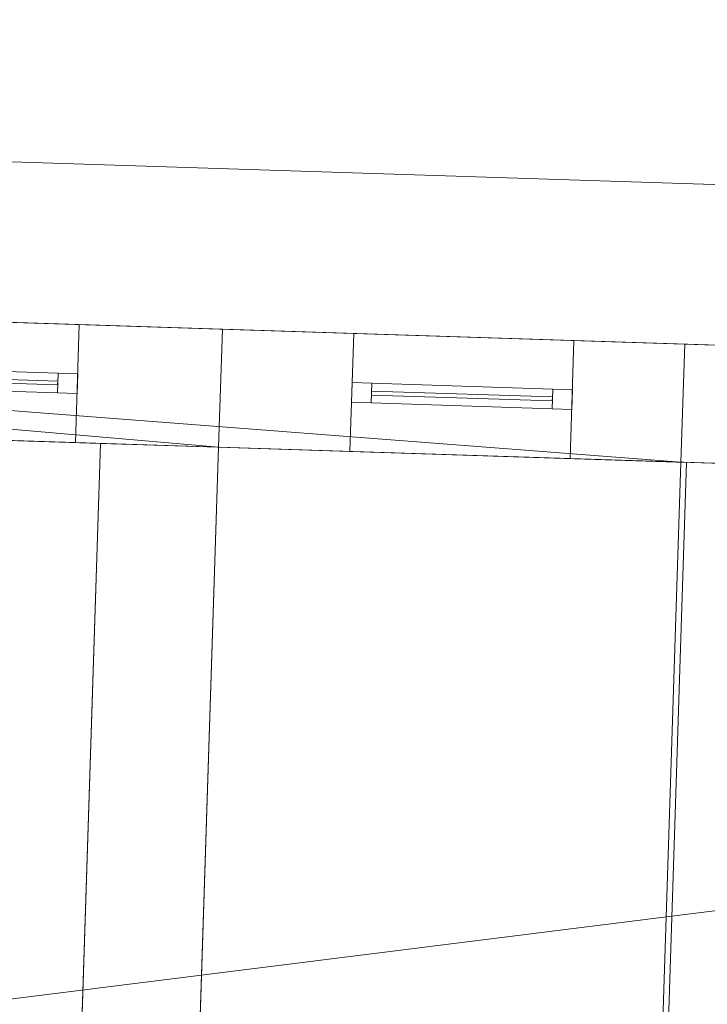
# Model space of a CAD drawing. Header units: millimetres. Extents: x -430348 to -225823, y -86243 to 5084.
# Tile 539 of 656: x -366777 to -365030, y -57642 to -55140. Entities that reach past the tile are written whole.
import ezdxf

# ---------------------------------------------------------------- set-up
doc = ezdxf.new("R2010")
doc.units = ezdxf.units.MM
for name, color, linetype, lineweight in [('A-GLAZ-CURT', 52, 'Continuous', 9), ('A-GLAZ-CWMG', 51, 'Continuous', 9), ('A-ROOF', 132, 'Continuous', 9), ('A-WALL', 113, 'Continuous', 9)]:
    doc.layers.add(name, color=color, linetype=linetype, lineweight=lineweight)

# ---------------------------------------------------------------- blocks, each defined once
blk = doc.blocks.new('System Panel - Glazed-561860-_3D_ Copy 1')
at = {"layer": 'A-GLAZ-CURT', "transparency": 33554471}
mesh = blk.add_polyface(dxfattribs=at)
corners = [(-230, 5), (-230, 5, 1000), (230, 5, 1000), (230, 5)]
mesh.append_faces([[corners[k] for k in face] for face in [(2, 3, 0, 1)]])
mesh = blk.add_polyface(dxfattribs=at)
corners = [(230, -5), (-230, -5), (-230, 5), (230, 5)]
mesh.append_faces([[corners[k] for k in face] for face in [(0, 1, 2, 3)]])
mesh = blk.add_polyface(dxfattribs=at)
corners = [(-230, -5, 1000), (230, -5, 1000), (230, 5, 1000), (-230, 5, 1000)]
mesh.append_faces([[corners[k] for k in face] for face in [(3, 0, 1, 2)]])
mesh = blk.add_polyface(dxfattribs=at)
corners = [(-230, -5), (-230, -5, 1000), (-230, 5, 1000), (-230, 5)]
mesh.append_faces([[corners[k] for k in face] for face in [(0, 1, 2, 3)]])
mesh = blk.add_polyface(dxfattribs=at)
corners = [(230, -5, 1000), (230, -5), (230, 5), (230, 5, 1000)]
mesh.append_faces([[corners[k] for k in face] for face in [(0, 1, 2, 3)]])
mesh = blk.add_polyface(dxfattribs=at)
corners = [(-230, -5), (230, -5), (230, -5, 1000), (-230, -5, 1000)]
mesh.append_faces([[corners[k] for k in face] for face in [(2, 3, 0, 1)]])
blk = doc.blocks.new('System Panel - Glazed-561862-_3D_ Copy 1')
at = {"layer": 'A-GLAZ-CURT', "transparency": 33554471}
mesh = blk.add_polyface(dxfattribs=at)
corners = [(-370, 5), (-370, 5, 1000), (370, 5, 1000), (370, 5)]
mesh.append_faces([[corners[k] for k in face] for face in [(1, 2, 3, 0)]])
mesh = blk.add_polyface(dxfattribs=at)
corners = [(370, -5), (-370, -5), (-370, 5), (370, 5)]
mesh.append_faces([[corners[k] for k in face] for face in [(0, 1, 2, 3)]])
mesh = blk.add_polyface(dxfattribs=at)
corners = [(-370, -5, 1000), (370, -5, 1000), (370, 5, 1000), (-370, 5, 1000)]
mesh.append_faces([[corners[k] for k in face] for face in [(0, 1, 2, 3)]])
mesh = blk.add_polyface(dxfattribs=at)
corners = [(-370, -5), (-370, -5, 1000), (-370, 5, 1000), (-370, 5)]
mesh.append_faces([[corners[k] for k in face] for face in [(0, 1, 2, 3)]])
mesh = blk.add_polyface(dxfattribs=at)
corners = [(370, -5, 1000), (370, -5), (370, 5), (370, 5, 1000)]
mesh.append_faces([[corners[k] for k in face] for face in [(0, 1, 2, 3)]])
mesh = blk.add_polyface(dxfattribs=at)
corners = [(-370, -5), (370, -5), (370, -5, 1000), (-370, -5, 1000)]
mesh.append_faces([[corners[k] for k in face] for face in [(2, 3, 0, 1)]])
blk = doc.blocks.new('Rectangular Mullion - 50mm x 50mm-389654-_3D_ Copy 1')
at = {"layer": 'A-GLAZ-CWMG'}
mesh = blk.add_polyface(dxfattribs=at)
corners = [(0, 25), (-50, 25), (-50, -25), (0, -25)]
mesh.append_faces([[corners[k] for k in face] for face in [(2, 3, 0, 1)]])
mesh = blk.add_polyface(dxfattribs=at)
corners = [(0, 25, -1100), (0, -25, -1100), (-50, -25, -1100), (-50, 25, -1100)]
mesh.append_faces([[corners[k] for k in face] for face in [(0, 1, 2, 3)]])
mesh = blk.add_polyface(dxfattribs=at)
corners = [(-50, 25), (0, 25), (0, 25, -1100), (-50, 25, -1100)]
mesh.append_faces([[corners[k] for k in face] for face in [(3, 0, 1, 2)]])
mesh = blk.add_polyface(dxfattribs=at)
corners = [(-50, -25), (-50, 25), (-50, 25, -1100), (-50, -25, -1100)]
mesh.append_faces([[corners[k] for k in face] for face in [(0, 1, 2, 3)]])
mesh = blk.add_polyface(dxfattribs=at)
corners = [(0, 25), (0, -25), (0, -25, -1100), (0, 25, -1100)]
mesh.append_faces([[corners[k] for k in face] for face in [(0, 1, 2, 3)]])
mesh = blk.add_polyface(dxfattribs=at)
corners = [(0, -25), (-50, -25), (-50, -25, -1100), (0, -25, -1100)]
mesh.append_faces([[corners[k] for k in face] for face in [(3, 0, 1, 2)]])
blk = doc.blocks.new('Rectangular Mullion - 50mm x 50mm-531031-_3D_ Copy 1')
at = {"layer": 'A-GLAZ-CWMG'}
mesh = blk.add_polyface(dxfattribs=at)
corners = [(0, 25), (-50, 25), (-50, -25), (0, -25)]
mesh.append_faces([[corners[k] for k in face] for face in [(3, 0, 1, 2)]])
mesh = blk.add_polyface(dxfattribs=at)
corners = [(0, 25, -460), (0, -25, -460), (-50, -25, -460), (-50, 25, -460)]
mesh.append_faces([[corners[k] for k in face] for face in [(3, 0, 1, 2)]])
mesh = blk.add_polyface(dxfattribs=at)
corners = [(-50, 25), (0, 25), (0, 25, -460), (-50, 25, -460)]
mesh.append_faces([[corners[k] for k in face] for face in [(0, 1, 2, 3)]])
mesh = blk.add_polyface(dxfattribs=at)
corners = [(-50, -25), (-50, 25), (-50, 25, -460), (-50, -25, -460)]
mesh.append_faces([[corners[k] for k in face] for face in [(3, 0, 1, 2)]])
mesh = blk.add_polyface(dxfattribs=at)
corners = [(0, 25), (0, -25), (0, -25, -460), (0, 25, -460)]
mesh.append_faces([[corners[k] for k in face] for face in [(3, 0, 1, 2)]])
mesh = blk.add_polyface(dxfattribs=at)
corners = [(0, -25), (-50, -25), (-50, -25, -460), (0, -25, -460)]
mesh.append_faces([[corners[k] for k in face] for face in [(0, 1, 2, 3)]])
blk = doc.blocks.new('Rectangular Mullion - 50mm x 50mm-389655-_3D_ Copy 1')
at = {"layer": 'A-GLAZ-CWMG'}
mesh = blk.add_polyface(dxfattribs=at)
corners = [(0, 25), (-50, 25), (-50, -25), (0, -25)]
mesh.append_faces([[corners[k] for k in face] for face in [(2, 3, 0, 1)]])
mesh = blk.add_polyface(dxfattribs=at)
corners = [(0, 25, -1100), (0, -25, -1100), (-50, -25, -1100), (-50, 25, -1100)]
mesh.append_faces([[corners[k] for k in face] for face in [(0, 1, 2, 3)]])
mesh = blk.add_polyface(dxfattribs=at)
corners = [(-50, 25), (0, 25), (0, 25, -1100), (-50, 25, -1100)]
mesh.append_faces([[corners[k] for k in face] for face in [(3, 0, 1, 2)]])
mesh = blk.add_polyface(dxfattribs=at)
corners = [(-50, -25), (-50, 25), (-50, 25, -1100), (-50, -25, -1100)]
mesh.append_faces([[corners[k] for k in face] for face in [(0, 1, 2, 3)]])
mesh = blk.add_polyface(dxfattribs=at)
corners = [(0, 25), (0, -25), (0, -25, -1100), (0, 25, -1100)]
mesh.append_faces([[corners[k] for k in face] for face in [(0, 1, 2, 3)]])
mesh = blk.add_polyface(dxfattribs=at)
corners = [(0, -25), (-50, -25), (-50, -25, -1100), (0, -25, -1100)]
mesh.append_faces([[corners[k] for k in face] for face in [(3, 0, 1, 2)]])
blk = doc.blocks.new('Rectangular Mullion - 50mm x 50mm-531032-_3D_ Copy 1')
at = {"layer": 'A-GLAZ-CWMG'}
mesh = blk.add_polyface(dxfattribs=at)
corners = [(0, 25), (-50, 25), (-50, -25), (0, -25)]
mesh.append_faces([[corners[k] for k in face] for face in [(3, 0, 1, 2)]])
mesh = blk.add_polyface(dxfattribs=at)
corners = [(0, 25, -460), (0, -25, -460), (-50, -25, -460), (-50, 25, -460)]
mesh.append_faces([[corners[k] for k in face] for face in [(3, 0, 1, 2)]])
mesh = blk.add_polyface(dxfattribs=at)
corners = [(-50, 25), (0, 25), (0, 25, -460), (-50, 25, -460)]
mesh.append_faces([[corners[k] for k in face] for face in [(0, 1, 2, 3)]])
mesh = blk.add_polyface(dxfattribs=at)
corners = [(-50, -25), (-50, 25), (-50, 25, -460), (-50, -25, -460)]
mesh.append_faces([[corners[k] for k in face] for face in [(3, 0, 1, 2)]])
mesh = blk.add_polyface(dxfattribs=at)
corners = [(0, 25), (0, -25), (0, -25, -460), (0, 25, -460)]
mesh.append_faces([[corners[k] for k in face] for face in [(3, 0, 1, 2)]])
mesh = blk.add_polyface(dxfattribs=at)
corners = [(0, -25), (-50, -25), (-50, -25, -460), (0, -25, -460)]
mesh.append_faces([[corners[k] for k in face] for face in [(0, 1, 2, 3)]])
blk = doc.blocks.new('Rectangular Mullion - 50mm x 50mm-320855-_3D_ Copy 1')
at = {"layer": 'A-GLAZ-CWMG'}
mesh = blk.add_polyface(dxfattribs=at)
corners = [(0, 25), (-50, 25), (-50, -25), (0, -25)]
mesh.append_faces([[corners[k] for k in face] for face in [(2, 3, 0, 1)]])
mesh = blk.add_polyface(dxfattribs=at)
corners = [(0, 25, -740), (0, -25, -740), (-50, -25, -740), (-50, 25, -740)]
mesh.append_faces([[corners[k] for k in face] for face in [(0, 1, 2, 3)]])
mesh = blk.add_polyface(dxfattribs=at)
corners = [(-50, 25), (0, 25), (0, 25, -740), (-50, 25, -740)]
mesh.append_faces([[corners[k] for k in face] for face in [(0, 1, 2, 3)]])
mesh = blk.add_polyface(dxfattribs=at)
corners = [(-50, -25), (-50, 25), (-50, 25, -740), (-50, -25, -740)]
mesh.append_faces([[corners[k] for k in face] for face in [(0, 1, 2, 3)]])
mesh = blk.add_polyface(dxfattribs=at)
corners = [(0, 25), (0, -25), (0, -25, -740), (0, 25, -740)]
mesh.append_faces([[corners[k] for k in face] for face in [(0, 1, 2, 3)]])
mesh = blk.add_polyface(dxfattribs=at)
corners = [(0, -25), (-50, -25), (-50, -25, -740), (0, -25, -740)]
mesh.append_faces([[corners[k] for k in face] for face in [(0, 1, 2, 3)]])
blk = doc.blocks.new('Rectangular Mullion - 50mm x 50mm-320854-_3D_ Copy 1')
at = {"layer": 'A-GLAZ-CWMG'}
mesh = blk.add_polyface(dxfattribs=at)
corners = [(0, 25), (-50, 25), (-50, -25), (0, -25)]
mesh.append_faces([[corners[k] for k in face] for face in [(2, 3, 0, 1)]])
mesh = blk.add_polyface(dxfattribs=at)
corners = [(0, 25, -740), (0, -25, -740), (-50, -25, -740), (-50, 25, -740)]
mesh.append_faces([[corners[k] for k in face] for face in [(0, 1, 2, 3)]])
mesh = blk.add_polyface(dxfattribs=at)
corners = [(-50, 25), (0, 25), (0, 25, -740), (-50, 25, -740)]
mesh.append_faces([[corners[k] for k in face] for face in [(0, 1, 2, 3)]])
mesh = blk.add_polyface(dxfattribs=at)
corners = [(-50, -25), (-50, 25), (-50, 25, -740), (-50, -25, -740)]
mesh.append_faces([[corners[k] for k in face] for face in [(0, 1, 2, 3)]])
mesh = blk.add_polyface(dxfattribs=at)
corners = [(0, 25), (0, -25), (0, -25, -740), (0, 25, -740)]
mesh.append_faces([[corners[k] for k in face] for face in [(0, 1, 2, 3)]])
mesh = blk.add_polyface(dxfattribs=at)
corners = [(0, -25), (-50, -25), (-50, -25, -740), (0, -25, -740)]
mesh.append_faces([[corners[k] for k in face] for face in [(0, 1, 2, 3)]])

msp = doc.modelspace()

# ---------------------------------------------------------------- block references
at = {"layer": 'A-GLAZ-CURT', "transparency": 33554471}
for name, p, rotation in [('System Panel - Glazed-561862-_3D_ Copy 1', (-367050.2, -56051.6, 63100.9), 178.1517832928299), ('System Panel - Glazed-561860-_3D_ Copy 1', (-365653.3, -56096.7, 63100.9), 178.1517832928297)]:
    msp.add_blockref(name, p, dxfattribs=dict(at, rotation=rotation))
at = {"layer": 'A-GLAZ-CWMG', "extrusion": (-0.99948, 0.032252, 0), "rotation": 90}
for name, p in [('Rectangular Mullion - 50mm x 50mm-320855-_3D_ Copy 1', (67860.5, 64150.9, 365421.5)), ('Rectangular Mullion - 50mm x 50mm-531031-_3D_ Copy 1', (67860.5, 64150.9, 363883.8))]:
    msp.add_blockref(name, p, dxfattribs=at)
at = {"layer": 'A-GLAZ-CWMG', "extrusion": (0.99948, -0.032252, 0), "rotation": 270}
for name, p in [('Rectangular Mullion - 50mm x 50mm-320854-_3D_ Copy 1', (-67860.5, 63050.9, -364681.5)), ('Rectangular Mullion - 50mm x 50mm-531032-_3D_ Copy 1', (-67860.5, 63050.9, -363423.8))]:
    msp.add_blockref(name, p, dxfattribs=at)
at = {"layer": 'A-GLAZ-CWMG'}
for p, rotation in [((-366630.4, -56065.2, 64150.9), 358.1517832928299), ((-365373.4, -56105.7, 64150.9), 358.1517832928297)]:
    msp.add_blockref('Rectangular Mullion - 50mm x 50mm-389654-_3D_ Copy 1', p, dxfattribs=dict(at, rotation=rotation))
at = {"layer": 'A-GLAZ-CWMG', "extrusion": (0, 0, -1), "rotation": 1.848216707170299}
msp.add_blockref('Rectangular Mullion - 50mm x 50mm-389655-_3D_ Copy 1', (365933.1, -56087.7, -63050.9), dxfattribs=at)

# ---------------------------------------------------------------- meshes
at = {"layer": 'A-ROOF'}
mesh = msp.add_polyface(dxfattribs=at)
corners = [(-374561.6, -58788.7, 66720.1), (-377981.9, -55140.3, 64150.9), (-353304.7, -55936.6, 64150.9), (-356953.1, -59356.9, 66720.1), (-359108.4, -59287.4, 66720.1), (-359078.1, -58710.3, 66300.3), (-360001.2, -58661.9, 66286.8), (-360001.2, -59258.6, 66720.1), (-371438.6, -58889.5, 66720.1), (-371418.2, -58256, 66259.6), (-372338.7, -58256, 66281.1), (-372358.2, -58859.8, 66720.1), (-368088.4, -57665, 65752.4), (-368112.9, -58422.1, 66302.8), (-367313.3, -58447.9, 66302.8), (-367288.9, -57690.8, 65752.4), (-370588.4, -57665, 65811), (-370612.9, -58422.1, 66361.4), (-369813.3, -58447.9, 66361.4), (-369788.9, -57690.8, 65811)]
mesh.append_faces([[corners[k] for k in face] for face in [(5, 2, 3, 4)]], dxfattribs={"vtx0": -1})
mesh.append_faces([[corners[k] for k in face] for face in [(13, 8, 18)]], dxfattribs={"vtx0": -1, "vtx1": -1, "vtx2": -1})
mesh.append_faces([[corners[k] for k in face] for face in [(14, 7, 8, 13), (19, 12, 13, 18), (9, 16, 17, 8), (8, 17, 18)]], dxfattribs={"vtx0": -1, "vtx2": -1})
mesh.append_faces([[corners[k] for k in face] for face in [(2, 5, 6, 15), (16, 9, 10, 1)]], dxfattribs={"vtx0": -1, "vtx2": -1, "vtx3": -1})
mesh.append_faces([[corners[k] for k in face] for face in [(0, 1, 10, 11)]], dxfattribs={"vtx1": -1})
mesh.append_faces([[corners[k] for k in face] for face in [(19, 16, 1, 12)]], dxfattribs={"vtx1": -1, "vtx2": -1, "vtx3": -1})
mesh.append_faces([[corners[k] for k in face] for face in [(14, 15, 6, 7), (15, 12, 1, 2)]], dxfattribs={"vtx1": -1, "vtx3": -1})
mesh = msp.add_polyface(dxfattribs=at)
corners = [(-377981.9, -55140.3, 64274.5), (-374561.6, -58788.7, 66843.7), (-372358.2, -58859.8, 66843.7), (-372338.7, -58256, 66404.8), (-371418.2, -58256, 66383.2), (-371438.6, -58889.5, 66843.7), (-360001.2, -59258.6, 66843.7), (-360001.2, -58661.9, 66410.4), (-359078.1, -58710.3, 66423.9), (-359108.4, -59287.4, 66843.7), (-356953.1, -59356.9, 66843.7), (-353304.7, -55936.6, 64274.5), (-368112.9, -58422.1, 66426.4), (-368088.4, -57665, 65876), (-367288.9, -57690.8, 65876), (-367313.3, -58447.9, 66426.4), (-370612.9, -58422.1, 66485), (-370588.4, -57665, 65934.6), (-369788.9, -57690.8, 65934.6), (-369813.3, -58447.9, 66485)]
mesh.append_faces([[corners[k] for k in face] for face in [(3, 0, 1, 2)]], dxfattribs={"vtx0": -1})
mesh.append_faces([[corners[k] for k in face] for face in [(8, 11, 7)]], dxfattribs={"vtx0": -1, "vtx1": -1})
mesh.append_faces([[corners[k] for k in face] for face in [(19, 5, 12)]], dxfattribs={"vtx0": -1, "vtx1": -1, "vtx2": -1})
mesh.append_faces([[corners[k] for k in face] for face in [(0, 13, 14, 11), (15, 6, 7)]], dxfattribs={"vtx0": -1, "vtx2": -1})
mesh.append_faces([[corners[k] for k in face] for face in [(0, 17, 18, 13)]], dxfattribs={"vtx0": -1, "vtx2": -1, "vtx3": -1})
mesh.append_faces([[corners[k] for k in face] for face in [(10, 11, 8, 9)]], dxfattribs={"vtx1": -1})
mesh.append_faces([[corners[k] for k in face] for face in [(19, 16, 5)]], dxfattribs={"vtx1": -1, "vtx2": -1})
mesh.append_faces([[corners[k] for k in face] for face in [(14, 15, 7, 11), (3, 4, 17, 0)]], dxfattribs={"vtx1": -1, "vtx2": -1, "vtx3": -1})
mesh.append_faces([[corners[k] for k in face] for face in [(5, 6, 15, 12), (12, 13, 18, 19), (16, 17, 4, 5)]], dxfattribs={"vtx1": -1, "vtx3": -1})
mesh = msp.add_polyface(dxfattribs=at)
corners = [(-377981.9, -55140.3, 64274.5), (-353304.7, -55936.6, 64274.5), (-353304.7, -55936.6, 64150.9), (-377981.9, -55140.3, 64150.9)]
mesh.append_faces([[corners[k] for k in face] for face in [(1, 2, 3, 0)]])
mesh = msp.add_polyface(dxfattribs=at)
corners = [(-365082.7, -56265.2, 61870.9), (-365263.3, -61862.3, 61870.9), (-366452.1, -61823.9, 61870.9), (-366271.5, -56226.8, 61870.9)]
mesh.append_faces([[corners[k] for k in face] for face in [(1, 2, 3, 0)]])
mesh = msp.add_polyface(dxfattribs=at)
corners = [(-365263.3, -61862.3, 61970.9), (-365082.7, -56265.2, 61970.9), (-366271.5, -56226.8, 61970.9), (-366452.1, -61823.9, 61970.9)]
mesh.append_faces([[corners[k] for k in face] for face in [(2, 3, 0, 1)]])
mesh = msp.add_polyface(dxfattribs=at)
corners = [(-366452.1, -61823.9, 61970.9), (-366271.5, -56226.8, 61970.9), (-366271.5, -56226.8, 61870.9), (-366452.1, -61823.9, 61870.9)]
mesh.append_faces([[corners[k] for k in face] for face in [(0, 1, 2, 3)]])
mesh = msp.add_polyface(dxfattribs=at)
corners = [(-366271.5, -56226.8, 61970.9), (-365082.7, -56265.2, 61970.9), (-365082.7, -56265.2, 61870.9), (-366271.5, -56226.8, 61870.9)]
mesh.append_faces([[corners[k] for k in face] for face in [(1, 2, 3, 0)]])
mesh = msp.add_polyface(dxfattribs=at)
corners = [(-365082.7, -56265.2, 61970.9), (-365263.3, -61862.3, 61970.9), (-365263.3, -61862.3, 61870.9), (-365082.7, -56265.2, 61870.9)]
mesh.append_faces([[corners[k] for k in face] for face in [(1, 2, 3, 0)]])
at = {"layer": 'A-WALL'}
mesh = msp.add_polyface(dxfattribs=at)
corners = [(-377203.5, -55573.9, 57947.5), (-372106.2, -55738.4, 57947.5), (-371806.3, -55748.1, 57947.5), (-354068.5, -56320.4, 57947.5), (-354078.1, -56620.3, 57947.5), (-364797.1, -56274.4, 57947.5), (-365096.9, -56264.7, 57947.5), (-366271.5, -56226.8, 57947.5), (-366571.3, -56217.2, 57947.5), (-377213.2, -55873.8, 57947.5)]
mesh.append_faces([[corners[k] for k in face] for face in [(5, 3, 4)]], dxfattribs={"vtx0": -1})
mesh.append_faces([[corners[k] for k in face] for face in [(7, 2, 6)]], dxfattribs={"vtx0": -1, "vtx1": -1})
mesh.append_faces([[corners[k] for k in face] for face in [(1, 2, 9, 0)]], dxfattribs={"vtx1": -1})
mesh.append_faces([[corners[k] for k in face] for face in [(8, 9, 2, 7)]], dxfattribs={"vtx1": -1, "vtx2": -1})
mesh.append_faces([[corners[k] for k in face] for face in [(5, 6, 2, 3)]], dxfattribs={"vtx1": -1, "vtx3": -1})
mesh = msp.add_polyface(dxfattribs=at)
corners = [(-354068.5, -56320.4, 64447.5), (-377203.5, -55573.9, 64447.5), (-377213.2, -55873.8, 64665.5), (-354078.1, -56620.3, 64665.5)]
mesh.append_faces([[corners[k] for k in face] for face in [(2, 3, 0, 1)]])
mesh = msp.add_polyface(dxfattribs=at)
corners = [(-354068.5, -56320.4, 57947.5), (-371806.3, -55748.1, 57947.5), (-372106.2, -55738.4, 57947.5), (-377203.5, -55573.9, 57947.5), (-377203.5, -55573.9, 64447.5), (-354068.5, -56320.4, 64447.5), (-356670.8, -56236.5, 63050.9), (-356670.8, -56236.5, 64150.9), (-358070, -56191.3, 64150.9), (-358070, -56191.3, 63050.9), (-354172.1, -56317.1, 63050.9), (-354172.1, -56317.1, 64150.9), (-355071.6, -56288.1, 64150.9), (-355071.6, -56288.1, 63050.9), (-365368.6, -55955.8, 63050.9), (-365368.6, -55955.8, 64150.9), (-365928.3, -55937.7, 64150.9), (-365928.3, -55937.7, 63050.9), (-376260.6, -55604.3, 63050.9), (-376260.6, -55604.3, 64150.9), (-377060.1, -55578.5, 64150.9), (-377060.1, -55578.5, 63050.9), (-366625.6, -55915.2, 63050.9), (-366625.6, -55915.2, 64150.9), (-367465.1, -55888.2, 64150.9), (-367465.1, -55888.2, 63050.9), (-363847, -56004.9, 63050.9), (-363847, -56004.9, 64150.9), (-364686.6, -55977.8, 64150.9), (-364686.6, -55977.8, 63050.9), (-360808.6, -56103, 63050.9), (-360808.6, -56103, 64150.9), (-362127.9, -56060.4, 64150.9), (-362127.9, -56060.4, 63050.9), (-369154.3, -55833.6, 63050.9), (-369154.3, -55833.6, 64150.9), (-370543.5, -55788.8, 64150.9), (-370543.5, -55788.8, 63050.9), (-373202.1, -55703, 63050.9), (-373202.1, -55703, 64150.9), (-374501.5, -55661.1, 64150.9), (-374501.5, -55661.1, 63050.9), (-355789.4, -56264.9, 60542.7), (-355789.4, -56264.9, 61842.7), (-356688.9, -56235.9, 61842.7), (-356688.9, -56235.9, 60542.7), (-358048.2, -56192, 60742.7), (-358048.2, -56192, 61842.7), (-358947.7, -56163, 61842.7), (-358947.7, -56163, 60742.7), (-366261.8, -55927, 61870.9), (-366261.8, -55927, 59270.9), (-365087.2, -55964.9, 59270.9), (-365087.2, -55964.9, 61870.9), (-354172.1, -56317.1, 59511.3), (-354172.1, -56317.1, 61611.3), (-354971.6, -56291.3, 61611.3), (-354971.6, -56291.3, 59511.3)]
mesh.append_faces([[corners[k] for k in face] for face in [(49, 30, 48), (6, 47, 9), (53, 33, 52), (29, 15, 28)]], dxfattribs={"vtx0": -1, "vtx1": -1})
mesh.append_faces([[corners[k] for k in face] for face in [(46, 45, 0, 49), (44, 47, 6, 43), (49, 0, 52), (26, 33, 53, 29), (50, 22, 17, 53)]], dxfattribs={"vtx0": -1, "vtx1": -1, "vtx2": -1})
mesh.append_faces([[corners[k] for k in face] for face in [(13, 56, 43, 6)]], dxfattribs={"vtx0": -1, "vtx1": -1, "vtx2": -1, "vtx3": -1})
mesh.append_faces([[corners[k] for k in face] for face in [(49, 52, 33, 30), (38, 37, 1, 2), (4, 40, 19, 20)]], dxfattribs={"vtx0": -1, "vtx1": -1, "vtx3": -1})
mesh.append_faces([[corners[k] for k in face] for face in [(0, 57, 54), (0, 54, 55, 5), (10, 55, 56, 13), (13, 6, 7, 12), (9, 30, 31, 8), (33, 26, 27, 32), (1, 51, 52, 0), (50, 25, 22), (40, 18, 19), (4, 20, 21, 3), (3, 21, 18), (15, 4, 5)]], dxfattribs={"vtx0": -1, "vtx2": -1})
mesh.append_faces([[corners[k] for k in face] for face in [(9, 47, 48, 30), (5, 11, 12, 7), (5, 7, 8, 31), (5, 27, 28, 15), (5, 31, 32, 27), (1, 37, 34, 51), (4, 15, 16, 23), (4, 23, 24, 35), (18, 40, 41, 3)]], dxfattribs={"vtx0": -1, "vtx2": -1, "vtx3": -1})
mesh.append_faces([[corners[k] for k in face] for face in [(17, 14, 53), (35, 36, 4)]], dxfattribs={"vtx1": -1, "vtx2": -1})
mesh.append_faces([[corners[k] for k in face] for face in [(45, 42, 57, 0), (10, 11, 5, 55), (14, 15, 29, 53), (50, 51, 34, 25), (39, 40, 4, 36)]], dxfattribs={"vtx1": -1, "vtx2": -1, "vtx3": -1})
mesh.append_faces([[corners[k] for k in face] for face in [(42, 43, 56, 57), (44, 45, 46, 47), (16, 17, 22, 23), (2, 3, 41, 38), (24, 25, 34, 35), (36, 37, 38, 39)]], dxfattribs={"vtx1": -1, "vtx3": -1})
mesh = msp.add_polyface(dxfattribs=at)
corners = [(-377213.2, -55873.8, 57947.5), (-366571.3, -56217.2, 57947.5), (-366271.5, -56226.8, 57947.5), (-365096.9, -56264.7, 57947.5), (-364797.1, -56274.4, 57947.5), (-354078.1, -56620.3, 57947.5), (-354078.1, -56620.3, 64665.5), (-377213.2, -55873.8, 64665.5), (-356680.4, -56536.3, 64150.9), (-356680.4, -56536.3, 63050.9), (-358079.7, -56491.2, 63050.9), (-358079.7, -56491.2, 64150.9), (-354181.7, -56616.9, 64150.9), (-354181.7, -56616.9, 63050.9), (-355081.3, -56587.9, 63050.9), (-355081.3, -56587.9, 64150.9), (-365378.2, -56255.7, 64150.9), (-365378.2, -56255.7, 63050.9), (-365937.9, -56237.6, 63050.9), (-365937.9, -56237.6, 64150.9), (-376270.2, -55904.2, 64150.9), (-376270.2, -55904.2, 63050.9), (-377069.8, -55878.4, 63050.9), (-377069.8, -55878.4, 64150.9), (-366635.2, -56215.1, 64150.9), (-366635.2, -56215.1, 63050.9), (-367474.8, -56188, 63050.9), (-367474.8, -56188, 64150.9), (-363856.7, -56304.8, 64150.9), (-363856.7, -56304.8, 63050.9), (-364696.3, -56277.7, 63050.9), (-364696.3, -56277.7, 64150.9), (-360818.3, -56402.8, 64150.9), (-360818.3, -56402.8, 63050.9), (-362137.6, -56360.2, 63050.9), (-362137.6, -56360.2, 64150.9), (-369163.9, -56133.5, 64150.9), (-369163.9, -56133.5, 63050.9), (-370553.2, -56088.7, 63050.9), (-370553.2, -56088.7, 64150.9), (-373211.8, -56002.9, 64150.9), (-373211.8, -56002.9, 63050.9), (-374511.1, -55960.9, 63050.9), (-374511.1, -55960.9, 64150.9), (-355799.1, -56564.8, 61842.7), (-355799.1, -56564.8, 60542.7), (-356698.6, -56535.7, 60542.7), (-356698.6, -56535.7, 61842.7), (-358057.9, -56491.9, 61842.7), (-358057.9, -56491.9, 60742.7), (-358957.4, -56462.8, 60742.7), (-358957.4, -56462.8, 61842.7), (-366271.5, -56226.8, 59270.9), (-366271.5, -56226.8, 61870.9), (-365096.9, -56264.7, 61870.9), (-365096.9, -56264.7, 59270.9), (-354181.7, -56616.9, 61611.3), (-354181.7, -56616.9, 59511.3), (-354981.3, -56591.1, 59511.3), (-354981.3, -56591.1, 61611.3)]
mesh.append_faces([[corners[k] for k in face] for face in [(24, 7, 27), (59, 45, 58), (10, 48, 9)]], dxfattribs={"vtx0": -1, "vtx1": -1})
mesh.append_faces([[corners[k] for k in face] for face in [(38, 1, 52, 37), (26, 37, 53, 25), (46, 5, 58, 45)]], dxfattribs={"vtx0": -1, "vtx1": -1, "vtx2": -1})
mesh.append_faces([[corners[k] for k in face] for face in [(55, 4, 50, 34)]], dxfattribs={"vtx0": -1, "vtx1": -1, "vtx2": -1, "vtx3": -1})
mesh.append_faces([[corners[k] for k in face] for face in [(18, 25, 53, 54), (0, 42, 21, 22), (59, 14, 44, 45), (6, 8, 15, 12)]], dxfattribs={"vtx0": -1, "vtx1": -1, "vtx3": -1})
mesh.append_faces([[corners[k] for k in face] for face in [(37, 26, 27, 36), (25, 18, 19, 24), (21, 42, 43, 20), (39, 40, 41, 38), (54, 29, 30), (49, 46, 47), (5, 57, 58), (9, 47, 44), (8, 14, 15)]], dxfattribs={"vtx0": -1, "vtx2": -1})
mesh.append_faces([[corners[k] for k in face] for face in [(41, 0, 1, 38), (7, 23, 20, 43), (7, 43, 40, 39), (7, 39, 36, 27), (6, 31, 28, 35), (14, 8, 9, 44), (6, 12, 13, 56)]], dxfattribs={"vtx0": -1, "vtx2": -1, "vtx3": -1})
mesh.append_faces([[corners[k] for k in face] for face in [(52, 1, 2, 3)]], dxfattribs={"vtx0": -1, "vtx3": -1})
mesh.append_faces([[corners[k] for k in face] for face in [(52, 53, 37), (41, 42, 0), (4, 5, 50), (35, 32, 6)]], dxfattribs={"vtx1": -1, "vtx2": -1})
mesh.append_faces([[corners[k] for k in face] for face in [(54, 55, 34, 29), (17, 18, 54, 30), (19, 16, 7, 24), (6, 7, 16, 31), (49, 50, 5, 46), (51, 48, 10, 33), (48, 49, 47, 9), (11, 8, 6, 32)]], dxfattribs={"vtx1": -1, "vtx2": -1, "vtx3": -1})
mesh.append_faces([[corners[k] for k in face] for face in [(55, 52, 3, 4), (16, 17, 30, 31), (22, 23, 7, 0), (50, 51, 33, 34), (56, 57, 5, 6), (59, 56, 13, 14), (32, 33, 10, 11), (34, 35, 28, 29)]], dxfattribs={"vtx1": -1, "vtx3": -1})
mesh = msp.add_polyface(dxfattribs=at)
corners = [(-366625.6, -55915.2, 64150.9), (-366635.2, -56215.1, 64150.9), (-367474.8, -56188, 64150.9), (-367465.1, -55888.2, 64150.9)]
mesh.append_faces([[corners[k] for k in face] for face in [(0, 1, 2, 3)]])
mesh = msp.add_polyface(dxfattribs=at)
corners = [(-366635.2, -56215.1, 63050.9), (-366625.6, -55915.2, 63050.9), (-367465.1, -55888.2, 63050.9), (-367474.8, -56188, 63050.9)]
mesh.append_faces([[corners[k] for k in face] for face in [(3, 0, 1, 2)]])
mesh = msp.add_polyface(dxfattribs=at)
corners = [(-366635.2, -56215.1, 64150.9), (-366625.6, -55915.2, 64150.9), (-366625.6, -55915.2, 63050.9), (-366635.2, -56215.1, 63050.9)]
mesh.append_faces([[corners[k] for k in face] for face in [(2, 3, 0, 1)]])
mesh = msp.add_polyface(dxfattribs=at)
corners = [(-366261.8, -55927, 61870.9), (-366271.5, -56226.8, 61870.9), (-366271.5, -56226.8, 59270.9), (-366261.8, -55927, 59270.9)]
mesh.append_faces([[corners[k] for k in face] for face in [(0, 1, 2, 3)]])
mesh = msp.add_polyface(dxfattribs=at)
corners = [(-366261.8, -55927, 59270.9), (-366271.5, -56226.8, 59270.9), (-365096.9, -56264.7, 59270.9), (-365087.2, -55964.9, 59270.9)]
mesh.append_faces([[corners[k] for k in face] for face in [(1, 2, 3, 0)]])
mesh = msp.add_polyface(dxfattribs=at)
corners = [(-366271.5, -56226.8, 61870.9), (-366261.8, -55927, 61870.9), (-365087.2, -55964.9, 61870.9), (-365096.9, -56264.7, 61870.9)]
mesh.append_faces([[corners[k] for k in face] for face in [(3, 0, 1, 2)]])
mesh = msp.add_polyface(dxfattribs=at)
corners = [(-365368.6, -55955.8, 64150.9), (-365378.2, -56255.7, 64150.9), (-365937.9, -56237.6, 64150.9), (-365928.3, -55937.7, 64150.9)]
mesh.append_faces([[corners[k] for k in face] for face in [(0, 1, 2, 3)]])
mesh = msp.add_polyface(dxfattribs=at)
corners = [(-365928.3, -55937.7, 64150.9), (-365937.9, -56237.6, 64150.9), (-365937.9, -56237.6, 63050.9), (-365928.3, -55937.7, 63050.9)]
mesh.append_faces([[corners[k] for k in face] for face in [(0, 1, 2, 3)]])
mesh = msp.add_polyface(dxfattribs=at)
corners = [(-365378.2, -56255.7, 63050.9), (-365368.6, -55955.8, 63050.9), (-365928.3, -55937.7, 63050.9), (-365937.9, -56237.6, 63050.9)]
mesh.append_faces([[corners[k] for k in face] for face in [(3, 0, 1, 2)]])
mesh = msp.add_polyface(dxfattribs=at)
corners = [(-365378.2, -56255.7, 64150.9), (-365368.6, -55955.8, 64150.9), (-365368.6, -55955.8, 63050.9), (-365378.2, -56255.7, 63050.9)]
mesh.append_faces([[corners[k] for k in face] for face in [(2, 3, 0, 1)]])
mesh = msp.add_polyface(dxfattribs=at)
corners = [(-365087.2, -55964.9, 59270.9), (-365096.9, -56264.7, 59270.9), (-365096.9, -56264.7, 61870.9), (-365087.2, -55964.9, 61870.9)]
mesh.append_faces([[corners[k] for k in face] for face in [(1, 2, 3, 0)]])
mesh = msp.add_polyface(dxfattribs=at)
corners = [(-366571.3, -56217.2, 57947.5), (-366751.9, -61814.2, 57947.5), (-366751.9, -61814.2, 61870.9), (-366571.3, -56217.2, 61870.9), (-366686.1, -59775.3, 60149.3), (-366686.1, -59775.3, 61049.3), (-366705.5, -60375, 61049.3), (-366705.5, -60375, 60149.3)]
mesh.append_faces([[corners[k] for k in face] for face in [(5, 3, 4)]], dxfattribs={"vtx0": -1, "vtx1": -1})
mesh.append_faces([[corners[k] for k in face] for face in [(7, 1, 2, 6), (1, 7, 4)]], dxfattribs={"vtx0": -1, "vtx2": -1})
mesh.append_faces([[corners[k] for k in face] for face in [(4, 3, 0, 1)]], dxfattribs={"vtx0": -1, "vtx3": -1})
mesh.append_faces([[corners[k] for k in face] for face in [(2, 3, 5, 6)]], dxfattribs={"vtx1": -1, "vtx3": -1})
mesh = msp.add_polyface(dxfattribs=at)
corners = [(-366271.5, -56226.8, 57947.5), (-366452.1, -61823.9, 57947.5), (-366751.9, -61814.2, 57947.5), (-366571.3, -56217.2, 57947.5)]
mesh.append_faces([[corners[k] for k in face] for face in [(0, 1, 2, 3)]])
mesh = msp.add_polyface(dxfattribs=at)
corners = [(-366452.1, -61823.9, 61870.9), (-366271.5, -56226.8, 61870.9), (-366571.3, -56217.2, 61870.9), (-366751.9, -61814.2, 61870.9)]
mesh.append_faces([[corners[k] for k in face] for face in [(0, 1, 2, 3)]])
mesh = msp.add_polyface(dxfattribs=at)
corners = [(-366271.5, -56226.8, 61870.9), (-366271.5, -56226.8, 59270.9), (-366271.5, -56226.8, 57947.5), (-366571.3, -56217.2, 57947.5), (-366571.3, -56217.2, 61870.9)]
mesh.append_faces([[corners[k] for k in face] for face in [(3, 4, 1, 2)]], dxfattribs={"vtx1": -1})
mesh.append_faces([[corners[k] for k in face] for face in [(4, 0, 1)]], dxfattribs={"vtx2": -1})
mesh = msp.add_polyface(dxfattribs=at)
corners = [(-366452.1, -61823.9, 57947.5), (-366271.5, -56226.8, 57947.5), (-366271.5, -56226.8, 59270.9), (-366271.5, -56226.8, 61870.9), (-366452.1, -61823.9, 61870.9), (-366452.1, -61823.9, 59394), (-366386.3, -59785, 61049.3), (-366386.3, -59785, 60149.3), (-366405.6, -60384.7, 60149.3), (-366405.6, -60384.7, 61049.3)]
mesh.append_faces([[corners[k] for k in face] for face in [(8, 5, 0, 7), (9, 4, 5, 8), (4, 9, 6, 3), (3, 6, 7, 2)]], dxfattribs={"vtx0": -1, "vtx2": -1})
mesh.append_faces([[corners[k] for k in face] for face in [(1, 2, 7, 0)]], dxfattribs={"vtx1": -1, "vtx2": -1})
mesh = msp.add_polyface(dxfattribs=at)
corners = [(-365277.5, -61861.8, 57947.5), (-365277.5, -61861.8, 59394), (-365277.5, -61861.8, 61870.9), (-365096.9, -56264.7, 61870.9), (-365096.9, -56264.7, 59270.9), (-365096.9, -56264.7, 57947.5)]
mesh.append_faces([[corners[k] for k in face] for face in [(3, 4, 1, 2)]], dxfattribs={"vtx1": -1})
mesh.append_faces([[corners[k] for k in face] for face in [(4, 5, 0, 1)]], dxfattribs={"vtx3": -1})
mesh = msp.add_polyface(dxfattribs=at)
corners = [(-364797.1, -56274.4, 57947.5), (-364977.7, -61871.5, 57947.5), (-365277.5, -61861.8, 57947.5), (-365096.9, -56264.7, 57947.5)]
mesh.append_faces([[corners[k] for k in face] for face in [(3, 0, 1, 2)]])
mesh = msp.add_polyface(dxfattribs=at)
corners = [(-364977.7, -61871.5, 61870.9), (-364797.1, -56274.4, 61870.9), (-365096.9, -56264.7, 61870.9), (-365277.5, -61861.8, 61870.9)]
mesh.append_faces([[corners[k] for k in face] for face in [(0, 1, 2, 3)]])
mesh = msp.add_polyface(dxfattribs=at)
corners = [(-364797.1, -56274.4, 61870.9), (-364797.1, -56274.4, 57947.5), (-365096.9, -56264.7, 57947.5), (-365096.9, -56264.7, 59270.9), (-365096.9, -56264.7, 61870.9)]
mesh.append_faces([[corners[k] for k in face] for face in [(3, 0, 1, 2)]], dxfattribs={"vtx0": -1})
mesh.append_faces([[corners[k] for k in face] for face in [(4, 0, 3)]], dxfattribs={"vtx1": -1})

doc.saveas('drawing.dxf')
